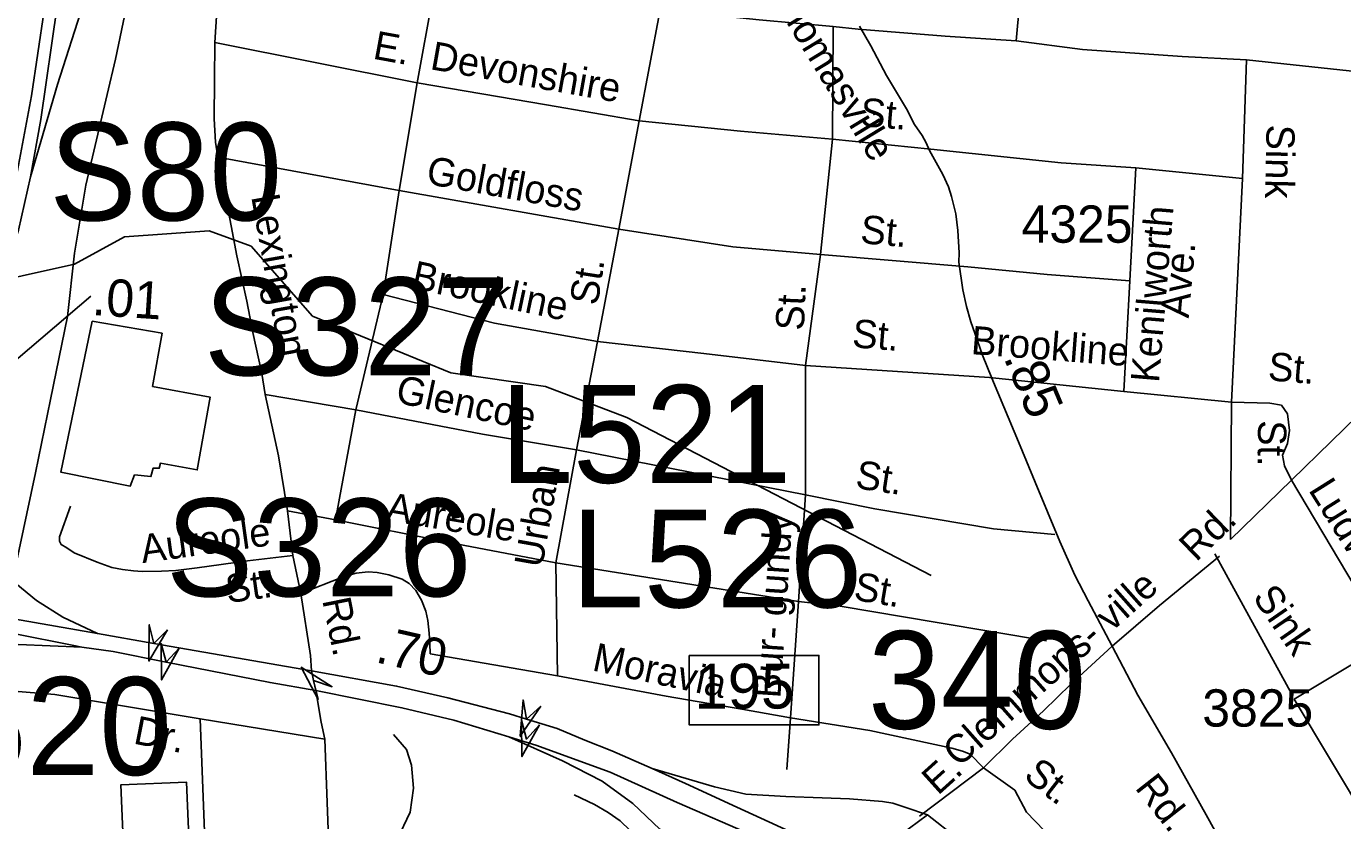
# Model space of a CAD drawing. Extents: x 1553981 to 1780076, y 812965 to 996873.
# Drawn here: x 1634055 to 1634606, y 846530 to 846863 of the extents above; entities that cross this region are included whole.
import ezdxf

# ---------------------------------------------------------------- set-up
doc = ezdxf.new("R2010")
doc.units = 0
for name, color, linetype in [('Exist Civil Correctional or Penal Institution CELL', 7, 'Continuous'), ('Exist Civil NCDOT Division Office Label', 7, 'Continuous'), ('Exist Cultural Church with Cemetery CELL', 7, 'Continuous'), ('Exist Cultural School High CELL', 7, 'Continuous'), ('Exist Cultural Warehouse Building Footprint', 7, 'Continuous'), ('Exist Hydrographic Creek Single Shore', 7, 'Continuous'), ('Exist Railroad Mainline', 7, 'Continuous'), ('Exist Road Non-System Type 51 Label', 7, 'Continuous'), ('Exist Road Primary Interstate Divided Center Attributed', 7, 'Continuous'), ('Exist Road Primary Interstate Ramp 1 Lane Attributed', 7, 'Continuous'), ('Exist Road Primary Interstate Service Attributed', 7, 'Continuous'), ('Exist Road Primary Interstate Structure Cantilever Sign Number Label', 7, 'Continuous'), ('Exist Road Primary Interstate Structure Ovrhead Sign Number Label', 7, 'Continuous'), ('Exist Road Primary US Divided Attributed', 7, 'Continuous'), ('Exist Road Primary US Ramp 1 Lane  Attributed', 7, 'Continuous'), ('Exist Road Secondary Mileage Hundredths English Label', 7, 'Continuous'), ('Exist Road Secondary Structure Standard Bridge Number Label', 7, 'Continuous'), ('Exist Road Secondary Type 51 Attributed', 7, 'Continuous'), ('Exist Road Secondary Type 51 Number Label', 7, 'Continuous'), ('Map Preparation Border Antique Large Shape', 7, 'Continuous'), ('Map Preparation Border County Name Lower Right Label', 7, 'Continuous'), ('Map Preparation County Inset Title Block CELL', 7, 'Continuous')]:
    doc.layers.add(name, color=color, linetype=linetype)

msp = doc.modelspace()

# ---------------------------------------------------------------- linework, layer by layer
at = {"layer": 'Exist Civil Correctional or Penal Institution CELL'}
msp.add_lwpolyline([(1634332.31, 846599.6), (1634386.68, 846599.6), (1634386.68, 846570.45), (1634332.31, 846570.45)], close=True, dxfattribs=at)
at = {"layer": 'Exist Civil NCDOT Division Office Label'}
msp.add_lwpolyline([(1633968.39, 846639.56), (1634045.41, 846719.26), (1634081.58, 846750.07)], dxfattribs=at)
at = {"layer": 'Exist Cultural Church with Cemetery CELL'}
for points in [[(1634118.61, 846602.61), (1634111.18, 846589.3), (1634110.96, 846604.54), (1634113.05, 846596.69)], [(1634270.15, 846578.27), (1634261.51, 846565.71), (1634262.71, 846580.9), (1634264.05, 846572.89)], [(1634269.63, 846570.46), (1634262.2, 846557.15), (1634261.98, 846572.39), (1634264.07, 846564.54)]]:
    msp.add_lwpolyline(points, close=True, dxfattribs=at)
at = {"layer": 'Exist Cultural School High CELL'}
msp.add_lwpolyline([(1634113.66, 846610.31), (1634105.92, 846597.18), (1634106.05, 846612.42), (1634107.96, 846604.52)], close=True, dxfattribs=at)
at = {"layer": 'Exist Cultural Warehouse Building Footprint'}
for points in [[(1634082.1, 846739.7), (1634111.39, 846734.54), (1634107.4, 846712.26), (1634131.54, 846707.81), (1634126.15, 846677.32), (1634110.68, 846680.13), (1634110.22, 846678.02), (1634107.64, 846678.02), (1634106.7, 846674.5), (1634099.91, 846675.21), (1634098.03, 846670.52), (1634068.97, 846676.38)], [(1634095.25, 846518.91), (1634122.7, 846520.08), (1634121.57, 846546.53), (1634094.12, 846545.35)]]:
    msp.add_lwpolyline(points, close=True, dxfattribs=at)
at = {"layer": 'Exist Hydrographic Creek Single Shore'}
msp.add_lwpolyline([(1634433.72, 846633.12), (1634306.23, 846699.3), (1634272.1, 846712.31), (1634232.47, 846718.04), (1634174.47, 846741.78), (1634148.72, 846771.03), (1634131.09, 846777.54), (1634095.59, 846774.98), (1634074.72, 846763.51), (1634008.84, 846748.84), (1633928.09, 846719.46), (1633898.66, 846717.87), (1633873.09, 846724.52), (1633790.08, 846751.64), (1633733.42, 846782.71), (1633696.57, 846806.5), (1633652.42, 846828.79), (1633632.53, 846832.37), (1633602.7, 846824.81), (1633575.4, 846815.23), (1633516.04, 846795.85), (1633442.83, 846766.28)], dxfattribs=at)
at = {"layer": 'Exist Railroad Mainline'}
msp.add_lwpolyline([(1634049.75, 846635.46), (1634058.37, 846676.06), (1634064.68, 846706.78), (1634071.74, 846741.65), (1634074.68, 846768.07), (1634079.4, 846796.62), (1634088.38, 846834.61), (1634091.89, 846849.48), (1634096.34, 846870.74)], dxfattribs=at)
at = {"layer": 'Exist Road Primary Interstate Divided Center Attributed'}
for points in [[(1634084.29, 846608.7), (1634049.19, 846614.9)], [(1634048.44, 846608.88), (1634075.12, 846603.62), (1634077.74, 846603.1)], [(1634173.96, 846593.09), (1634107.96, 846604.52), (1634084.29, 846608.7)], [(1634077.74, 846603.1), (1634090.85, 846601.18), (1634113.05, 846596.69), (1634156.67, 846588.2), (1634175.84, 846584.81)], [(1634316.81, 846552.25), (1634299.86, 846559.62), (1634288.59, 846564.13), (1634276.94, 846569.02), (1634264.05, 846572.89), (1634257.02, 846575.04), (1634231.09, 846581.81), (1634209.66, 846586.69), (1634173.96, 846593.09)], [(1634175.84, 846584.81), (1634211.92, 846577.67), (1634233.7, 846572.47), (1634256.75, 846565.47)], [(1634256.75, 846565.47), (1634268.49, 846561.81), (1634284.96, 846555.89), (1634299.12, 846550.72), (1634327.28, 846537.9), (1634360.07, 846523.69), (1634378.6, 846515.4), (1634397.6, 846506.78)], [(1634404.55, 846511.95), (1634384.27, 846521.26), (1634352.32, 846535.93), (1634330.68, 846545.97), (1634316.81, 846552.25)]]:
    msp.add_lwpolyline(points, dxfattribs=at)
at = {"layer": 'Exist Road Primary Interstate Ramp 1 Lane Attributed'}
for points in [[(1634256.75, 846565.47), (1634279.16, 846555.4), (1634295.84, 846546.85), (1634308.65, 846537.49), (1634320.03, 846526.71), (1634333.25, 846515.93), (1634344.64, 846505.75), (1634356.23, 846495.17), (1634369.47, 846484.33)], [(1634432.17, 846532.73), (1634423.14, 846535.79), (1634417.69, 846537.69), (1634413.34, 846538.4), (1634399.44, 846539.42), (1634388.02, 846539.84), (1634372.73, 846540.49), (1634356.07, 846541.37), (1634342.86, 846544.5), (1634316.81, 846552.25)]]:
    msp.add_lwpolyline(points, dxfattribs=at)
at = {"layer": 'Exist Road Primary Interstate Service Attributed'}
msp.add_lwpolyline([(1634589.61, 846470.21), (1634581.67, 846468.28), (1634570.82, 846466.51), (1634563.44, 846466.35), (1634556.92, 846466.67), (1634549.07, 846467.85), (1634541.34, 846469.07), (1634533.95, 846471.57), (1634517.37, 846477.97), (1634481.76, 846492.89), (1634473.95, 846497.95), (1634467.81, 846502.26), (1634459.84, 846508.82), (1634444.61, 846522.93), (1634432.17, 846532.73)], dxfattribs=at)
at = {"layer": 'Exist Road Primary US Divided Attributed'}
for points in [[(1634069.1, 846916.89), (1634067.87, 846909.57), (1634062.04, 846869.79), (1634056.68, 846834.12), (1634050.39, 846800.55)], [(1634056.22, 846800.09), (1634060.65, 846824.1), (1634067.4, 846871.66), (1634073.23, 846907.7), (1634074.49, 846917.22)], [(1634042.74, 846756.45), (1634045.88, 846762.61), (1634048.16, 846768.43), (1634051.19, 846777.8), (1634056.22, 846800.09)]]:
    msp.add_lwpolyline(points, dxfattribs=at)
at = {"layer": 'Exist Road Primary US Ramp 1 Lane  Attributed'}
for points in [[(1634056.22, 846800.09), (1634067.64, 846838.79), (1634078.35, 846872.36), (1634085.34, 846895.44), (1634090.93, 846913.02)], [(1634084.29, 846608.7), (1634069.86, 846615.54), (1634058.77, 846622.6), (1634047.68, 846631.68), (1634041.63, 846637.73), (1634037.09, 846643.28), (1634033.06, 846650.34), (1634031.04, 846656.9), (1634029.03, 846663.46), (1634027.68, 846671.69), (1634026.43, 846679.32), (1634025.5, 846694.22), (1634026, 846703.3), (1634026.51, 846709.36), (1634028.02, 846715.41), (1634029.53, 846721.46), (1634034.57, 846734.07), (1634042.74, 846756.45)], [(1633956.55, 846452.71), (1633959.51, 846468.63), (1633963.01, 846512.26), (1633965.43, 846520.69), (1633967.68, 846527.33), (1633972.52, 846536.88), (1633978.71, 846545.58), (1633982.83, 846551.01), (1633998.3, 846566.83), (1634009.14, 846578.92), (1634017.27, 846586.7), (1634024.32, 846592.25), (1634031.04, 846598.59), (1634041.13, 846601.62), (1634051.21, 846604.14), (1634077.74, 846603.1)]]:
    msp.add_lwpolyline(points, dxfattribs=at)
at = {"layer": 'Exist Road Secondary Type 51 Attributed'}
for points in [[(1634556.92, 846518.36), (1634548.96, 846532.84), (1634534.37, 846558.74), (1634520.23, 846582.97), (1634509.58, 846603.49), (1634499.45, 846622.43), (1634493.85, 846633.26), (1634487.55, 846647.31), (1634477.27, 846672.13), (1634471.02, 846687.36), (1634459.07, 846715.79), (1634455.25, 846725.43), (1634452.02, 846734.58), (1634450.35, 846739.37), (1634448.46, 846745.83), (1634446.96, 846752.83), (1634445.31, 846764.36), (1634445.37, 846768.23), (1634444.91, 846777.65), (1634444, 846784.6), (1634442.25, 846791.92), (1634440.95, 846795.91), (1634438.58, 846801.13), (1634433.03, 846811.21), (1634431.64, 846814.34), (1634429.9, 846817.47), (1634426.77, 846822), (1634423.29, 846828.61), (1634414.94, 846842.54), (1634408.35, 846855.02), (1634403.67, 846863.21)], [(1634404.55, 846511.95), (1634420.86, 846524.44), (1634432.17, 846532.73)]]:
    msp.add_lwpolyline(points, dxfattribs=at)
at = {"layer": 'Map Preparation Border County Name Lower Right Label'}
for p, q in [((1634226.89, 846887.15), (1634218.31, 846839.48)), ((1634319.94, 846869.36), (1634311.37, 846823.59)), ((1634392.67, 846863.08), (1634392.28, 846815.92)), ((1634392.67, 846863.08), (1634403.11, 846862.04)), ((1634133.57, 846856.36), (1634218.31, 846839.48)), ((1634616.71, 846843.71), (1634565.84, 846849.13)), ((1634218.31, 846839.48), (1634210.69, 846794.36)), ((1634311.37, 846823.59), (1634302.79, 846778.15)), ((1634392.28, 846815.92), (1634387.29, 846767.52)), ((1634433.59, 846811.68), (1634392.28, 846815.92)), ((1634134.78, 846808.34), (1634210.69, 846794.36)), ((1634210.69, 846794.36), (1634204.02, 846750.82)), ((1634210.69, 846794.36), (1634302.79, 846778.15)), ((1634302.79, 846778.15), (1634293.9, 846731.12)), ((1634387.29, 846767.52), (1634380.98, 846721.01)), ((1634449.09, 846762.41), (1634387.29, 846767.52)), ((1634204.02, 846750.82), (1634192.58, 846702.51)), ((1634293.9, 846731.12), (1634285.01, 846685.67)), ((1634380.98, 846721.01), (1634380.97, 846666.87)), ((1634458.08, 846716.07), (1634380.98, 846721.01)), ((1634514.47, 846710.13), (1634458.08, 846716.07)), ((1634154.66, 846708.84), (1634192.58, 846702.51)), ((1634192.58, 846702.51), (1634184.01, 846656.43)), ((1634285.01, 846685.67), (1634276.43, 846638.32)), ((1634380.97, 846666.87), (1634285.01, 846685.67)), ((1634380.97, 846666.87), (1634378.03, 846622.18)), ((1634184.01, 846656.43), (1634164.01, 846660.11)), ((1634164.01, 846660.11), (1634166.2, 846641.44)), ((1634166.2, 846641.44), (1634169.49, 846625.51)), ((1634276.43, 846638.32), (1634277.1, 846590.99)), ((1634378.03, 846622.18), (1634276.43, 846638.32)), ((1634378.03, 846622.18), (1634374.77, 846573.47)), ((1634277.1, 846590.99), (1634223.78, 846600.3)), ((1634374.77, 846573.47), (1634373.2, 846551.76)), ((1634455.68, 846552.44), (1634428.87, 846532.26))]:
    msp.add_line(p, q, dxfattribs=at)
for points in [[(1634474.57, 846918.93), (1634472.07, 846887.72), (1634469.26, 846857.13)], [(1634134.97, 846903.92), (1634134.74, 846876.18), (1634133.57, 846856.36)], [(1634327.88, 846869.36), (1634361.66, 846865.92), (1634392.67, 846863.08)], [(1634469.26, 846857.13), (1634439.63, 846859.01), (1634403.11, 846862.04)], [(1634133.57, 846856.36), (1634133.34, 846840.74), (1634133.22, 846824.47), (1634133.83, 846814.7), (1634134.78, 846808.34)], [(1634565.84, 846849.13), (1634538.87, 846850.59), (1634497.18, 846853.51), (1634469.26, 846857.13)], [(1634565.84, 846849.13), (1634564.19, 846799.37)], [(1634218.31, 846839.48), (1634272.55, 846830.28), (1634311.37, 846823.59)], [(1634311.37, 846823.59), (1634353.85, 846819.28), (1634392.28, 846815.92)], [(1634134.78, 846808.34), (1634138.91, 846787.05), (1634142.72, 846767.03), (1634146.85, 846747.96), (1634149.39, 846734.93), (1634153.26, 846717.7), (1634154.66, 846708.84)], [(1634519.4, 846803.89), (1634488.17, 846805.95), (1634433.59, 846811.68)], [(1634516.94, 846756.6), (1634519.4, 846803.89)], [(1634564.19, 846799.37), (1634519.4, 846803.89)], [(1634564.19, 846799.37), (1634559.54, 846705.7)], [(1634302.79, 846778.15), (1634350.61, 846770.82), (1634387.29, 846767.52)], [(1634516.94, 846756.6), (1634482.27, 846759.14), (1634449.09, 846762.41)], [(1634516.94, 846756.6), (1634514.47, 846710.13)], [(1634204.02, 846750.82), (1634250.71, 846738.74), (1634293.9, 846731.12)], [(1634380.98, 846721.01), (1634338.36, 846726.03), (1634293.9, 846731.12)], [(1634154.66, 846708.84), (1634160.16, 846683.17), (1634164.01, 846660.11)], [(1634559.54, 846705.7), (1634514.47, 846710.13)], [(1634559.54, 846705.7), (1634559.13, 846648.13)], [(1634559.54, 846705.7), (1634575.57, 846705.29), (1634580.5, 846704.47), (1634582.97, 846700.77), (1634583.79, 846693.78), (1634582.97, 846688.43), (1634580.91, 846683.5), (1634581.74, 846678.97), (1634584.63, 846672.95)], [(1634617.92, 846705.43), (1634584.63, 846672.95)], [(1634192.58, 846702.51), (1634245.62, 846692.34), (1634285.01, 846685.67)], [(1634584.63, 846672.95), (1634559.13, 846648.13)], [(1634584.63, 846672.95), (1634624.46, 846606.05)], [(1634485.57, 846650.22), (1634459.83, 846652.65), (1634410.07, 846661.01), (1634380.97, 846666.87)], [(1634166.2, 846641.44), (1634147.16, 846639.25), (1634126.14, 846636.33), (1634117.11, 846635.21), (1634111.12, 846634.81), (1634103.12, 846634.67), (1634099.37, 846634.97), (1634094.88, 846635.54), (1634090.39, 846636.38), (1634084.19, 846638.7), (1634074.51, 846642.6), (1634071.55, 846644.59), (1634069.18, 846645.99), (1634068.43, 846647.48), (1634068.44, 846649.23), (1634073.06, 846662.14)], [(1634276.43, 846638.32), (1634231.73, 846646.94), (1634184.01, 846656.43)], [(1634554.56, 846641.23), (1634529.42, 846620.55), (1634509.58, 846603.49)], [(1634552.58, 846642.1), (1634585.01, 846583.02)], [(1634169.49, 846625.51), (1634187.24, 846632.48), (1634192.8, 846634.07), (1634197.77, 846634.62), (1634201.51, 846634.34), (1634206.49, 846633.32), (1634211.99, 846631.51), (1634214.98, 846629.74), (1634217.69, 846626.71), (1634220.06, 846622.71), (1634221.87, 846618.17), (1634222.81, 846614.18), (1634223.28, 846608.91), (1634223.54, 846604.53), (1634223.78, 846600.3)], [(1634169.49, 846625.51), (1634173.58, 846599.48), (1634173.96, 846593.09)], [(1634482.03, 846605.63), (1634436.16, 846613.37), (1634395.55, 846620.27), (1634378.03, 846622.18)], [(1634585.87, 846581.24), (1634624.91, 846604.68)], [(1634509.58, 846603.49), (1634492.19, 846587.48), (1634480.7, 846576.34), (1634467.83, 846564.5), (1634455.68, 846552.44)], [(1634173.96, 846593.09), (1634174.89, 846589), (1634175.84, 846584.81), (1634178.09, 846571.65), (1634179.6, 846564.51)], [(1634277.1, 846590.99), (1634322.7, 846582.53), (1634354.35, 846577.04), (1634374.77, 846573.47)], [(1634040.6, 846585.27), (1634066.48, 846583.17), (1634127.37, 846573.05)], [(1634585.87, 846581.24), (1634632.68, 846502.83)], [(1634127.37, 846573.05), (1634179.6, 846564.51)], [(1634127.37, 846573.05), (1634129.77, 846511.08)], [(1634455.68, 846552.44), (1634450.02, 846558.16), (1634446.8, 846559.45), (1634442.32, 846560.77), (1634407.95, 846568.07), (1634374.77, 846573.47)], [(1634181.52, 846511.38), (1634192.27, 846512.87), (1634202.45, 846516.17), (1634209.92, 846522.45), (1634215.31, 846533.83), (1634216.8, 846544.01), (1634215.91, 846553.59), (1634213.81, 846560.17), (1634208.43, 846566.46)], [(1634179.6, 846564.51), (1634181.52, 846511.38)], [(1634485.19, 846498.44), (1634484.82, 846522.3), (1634473.64, 846533.86), (1634468.78, 846543.09), (1634455.68, 846552.44)], [(1634284.16, 846541.17), (1634292.61, 846537.09), (1634298.35, 846533.8), (1634303.3, 846530.25), (1634307.52, 846526.21), (1634310.6, 846522.64), (1634313.19, 846518.16), (1634313.92, 846515.92), (1634314.14, 846510.67), (1634313.06, 846501.93), (1634313.01, 846497.18), (1634313.48, 846492.92), (1634314.17, 846485.4)]]:
    msp.add_lwpolyline(points, dxfattribs=at)
at = {"layer": 'Map Preparation County Inset Title Block CELL'}
msp.add_lwpolyline([(1634176.81, 846581.11), (1634169.71, 846594.59), (1634182.61, 846586.46), (1634174.89, 846589)], close=True, dxfattribs=at)

# ---------------------------------------------------------------- texts
at = {"layer": 'Exist Civil Correctional or Penal Institution CELL'}
msp.add_text('195', height=18.75, dxfattribs=at).set_placement((1634334.51, 846577.31))
at = {"layer": 'Exist Civil NCDOT Division Office Label'}
for s, rotation, p in [('.01', 356.2922, (1634081.81, 846742.23)), ('.70', 347.1447, (1634200.35, 846596.83))]:
    msp.add_text(s, height=15.625, rotation=rotation, dxfattribs=at).set_placement(p)
at = {"layer": 'Exist Road Non-System Type 51 Label'}
for s, rotation, p in [('E.', 349.6018, (1634199.34, 846849.68)), ('Devonshire', 349.9334, (1634223.34, 846845.27)), ('St.', 355.0071, (1634403.62, 846821.48)), ('Sink', 268.839, (1634574.24, 846822.09)), ('Goldfloss', 349.7636, (1634221.63, 846797.27)), ('Lexington', 280.0745, (1634148.72, 846791.89)), ('Kenilworth', 85.2353, (1634529.12, 846713.6)), ('St.', 354.8637, (1634403.73, 846772.37)), ('Ave.', 84.8143, (1634541.61, 846740.69)), ('Brookline', 348.0708, (1634215.39, 846753.44)), ('St.', 81.1978, (1634293.9, 846745.92)), ('St.', 87.6256, (1634380.35, 846735.55)), ('St.', 355.2864, (1634400.31, 846728.74)), ('Brookline', 355.6196, (1634450.14, 846725.85)), ('St.', 355.2864, (1634574.58, 846714.89)), ('Glencoe', 348.144, (1634208.8, 846705.62)), ('St.', 269.3535, (1634570.72, 846698.17)), ('St.', 351.4282, (1634401.55, 846669.73)), ('Urban', 79.9195, (1634270.63, 846635.94)), ('Ludwig', 302.114, (1634591.54, 846668.96)), ('Aureole', 350.3517, (1634204.76, 846656.3)), ('Bur- gundy', 86.1645, (1634370.48, 846581.4)), ('Rd.', 44.0315, (1634544.71, 846638.5)), ('Aureole', 7.9215, (1634103.21, 846638.22)), ('St.', 7.9215, (1634138.87, 846621.47)), ('St.', 350.4273, (1634400.81, 846622.93)), ('Clemmons- ville', 41.6056, (1634445.21, 846552.36)), ('Sink', 304.6296, (1634568.11, 846623.95)), ('Rd.', 281.4249, (1634178.5, 846622.76)), ('Moravia', 348.0058, (1634291.21, 846593.35)), ('Dr.', 348.7315, (1634098.98, 846562.72)), ('E.', 42.0084, (1634436.51, 846540.63)), ('St.', 322.1459, (1634471.91, 846548.21))]:
    msp.add_text(s, height=11.875, rotation=rotation, dxfattribs=at).set_placement(p)
at = {"layer": 'Exist Road Primary Interstate Structure Cantilever Sign Number Label'}
for s, p in [('L521', (1634253.06, 846671.89)), ('L526', (1634282.81, 846619.66)), ('L520', (1633993.56, 846549.47))]:
    msp.add_text(s, height=41.01, dxfattribs=at).set_placement(p)
at = {"layer": 'Exist Road Primary Interstate Structure Ovrhead Sign Number Label'}
for s, p in [('S80', (1634064.14, 846781.85)), ('S327', (1634128.92, 846716.94)), ('S326', (1634113.02, 846624.31))]:
    msp.add_text(s, height=41.01, dxfattribs=at).set_placement(p)
at = {"layer": 'Exist Road Secondary Mileage Hundredths English Label'}
msp.add_text('.85', height=15.625, rotation=292.8045, dxfattribs=at).set_placement((1634463.92, 846724.42))
at = {"layer": 'Exist Road Secondary Structure Standard Bridge Number Label'}
msp.add_text('340', height=41.01, dxfattribs=at).set_placement((1634407.22, 846568.81))
at = {"layer": 'Exist Road Secondary Type 51 Number Label'}
for s, p in [('4325', (1634471.6, 846772.5)), ('3825', (1634547.32, 846569.74))]:
    msp.add_text(s, height=15.625, dxfattribs=at).set_placement(p)
at = {"layer": 'Map Preparation Border Antique Large Shape'}
for s, rotation, p in [('Thomasville', 301.3251, (1634364.94, 846877.93)), ('Rd.', 308.1175, (1634518.78, 846544.02))]:
    msp.add_text(s, height=11.875, rotation=rotation, dxfattribs=at).set_placement(p)

doc.saveas('drawing.dxf')
